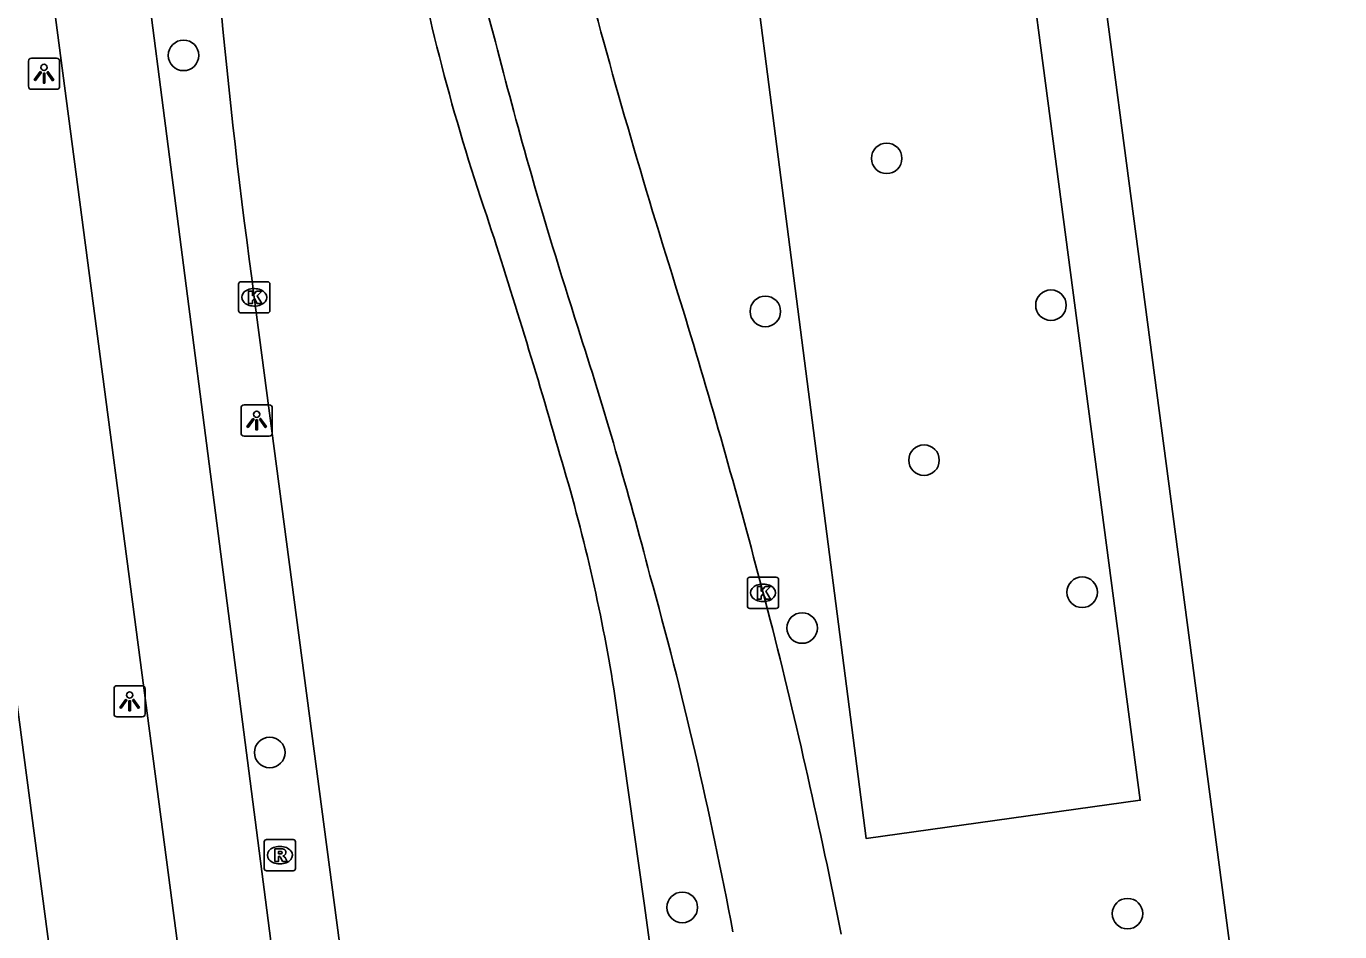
# Model space of a CAD drawing. Extents: x 160557 to 161245, y 385330 to 386505.
# Drawn here: x 161150.08 to 161192.13, y 385784.33 to 385813.31 of the extents above; entities that cross this region are included whole.
import ezdxf

# ---------------------------------------------------------------- set-up
doc = ezdxf.new("R2010")
doc.units = 0
for name, color, linetype in [('IMGEO_Berm_groen', 7, 'Continuous'), ('IMGEO_Boom', 7, 'Continuous'), ('IMGEO_Fietspad_gesloten', 7, 'Continuous'), ('IMGEO_Kolk', 7, 'Continuous'), ('IMGEO_Lichtpunt', 7, 'Continuous'), ('IMGEO_OVBaan_gesloten', 7, 'Continuous'), ('IMGEO_Rijbaan_regionaal_gesloten', 7, 'Continuous'), ('IMGEO_Rioolput', 7, 'Continuous'), ('IMGEO_Voetpad_open', 7, 'Continuous')]:
    doc.layers.add(name, color=color, linetype=linetype)

msp = doc.modelspace()

# ---------------------------------------------------------------- linework, layer by layer
at = {"layer": 'IMGEO_Berm_groen'}
msp.add_lwpolyline([(161176.794, 385856.248), (161185.746, 385788.543), (161176.97, 385787.315), (161168.216, 385855.075), (161176.794, 385856.248)], dxfattribs=at)
at = {"layer": 'IMGEO_Boom'}
for centre in [(161155.119, 385812.375), (161177.626, 385809.08), (161173.742, 385804.183), (161182.885, 385804.38), (161178.822, 385799.422), (161183.884, 385795.196), (161174.919, 385794.051), (161157.877, 385790.068), (161171.083, 385785.112), (161185.335, 385784.912)]:
    msp.add_circle(centre, 0.489, dxfattribs=at)
at = {"layer": 'IMGEO_Fietspad_gesloten'}
for points in [[(161150.29, 385819.102), (161155.533, 385779.346), (161155.867, 385776.371), (161156.899, 385762.386), (161157.208, 385759.496)], [(161160.791, 385753.141), (161160.025, 385761.199), (161158.851, 385776.764), (161153.599, 385817.399)]]:
    msp.add_lwpolyline(points, dxfattribs=at)
at = {"layer": 'IMGEO_Kolk'}
for p, q in [((161156.956, 385805.133), (161157.808, 385805.133)), ((161156.881, 385804.207), (161156.881, 385805.059)), ((161157.369, 385804.913), (161157.394, 385804.913)), ((161157.882, 385805.059), (161157.882, 385804.207)), ((161157.392, 385804.353), (161157.367, 385804.353)), ((161157.808, 385804.133), (161156.956, 385804.133)), ((161173.167, 385794.753), (161173.167, 385795.605)), ((161173.242, 385795.679), (161174.094, 385795.679)), ((161173.655, 385795.459), (161173.68, 385795.459)), ((161174.168, 385795.605), (161174.168, 385794.753)), ((161174.094, 385794.679), (161173.242, 385794.679)), ((161173.678, 385794.899), (161173.653, 385794.899))]:
    msp.add_line(p, q, dxfattribs=at)
for points in [[(161156.956, 385805.133), (161157.808, 385805.133)], [(161156.881, 385804.207), (161156.881, 385805.059)], [(161157.202, 385804.833), (161157.325, 385804.833), (161157.325, 385804.682), (161157.455, 385804.833), (161157.619, 385804.833), (161157.473, 385804.682), (161157.626, 385804.433), (161157.474, 385804.433), (161157.389, 385804.597), (161157.325, 385804.53), (161157.325, 385804.433), (161157.202, 385804.433), (161157.202, 385804.833)], [(161157.882, 385805.059), (161157.882, 385804.207)], [(161157.808, 385804.133), (161156.956, 385804.133)], [(161173.167, 385794.753), (161173.167, 385795.605)], [(161173.242, 385795.679), (161174.094, 385795.679)], [(161174.168, 385795.605), (161174.168, 385794.753)], [(161173.488, 385795.379), (161173.611, 385795.379), (161173.611, 385795.228), (161173.741, 385795.379), (161173.905, 385795.379), (161173.759, 385795.228), (161173.912, 385794.979), (161173.76, 385794.979), (161173.675, 385795.143), (161173.611, 385795.076), (161173.611, 385794.979), (161173.488, 385794.979), (161173.488, 385795.379)], [(161174.094, 385794.679), (161173.242, 385794.679)]]:
    msp.add_lwpolyline(points, dxfattribs=at)
for centre, start, end in [((161156.958, 385805.057), 91.552, 178.448), ((161156.958, 385805.057), 91.552, 178.448), ((161157.806, 385805.057), 1.552, 88.448), ((161157.806, 385805.057), 1.552, 88.448), ((161156.958, 385804.209), 181.552, 268.448), ((161156.958, 385804.209), 181.552, 268.448), ((161157.806, 385804.209), 271.552, 358.448), ((161157.806, 385804.209), 271.552, 358.448), ((161173.244, 385795.603), 91.552, 178.448), ((161173.244, 385795.603), 91.552, 178.448), ((161174.092, 385795.603), 1.552, 88.448), ((161174.092, 385795.603), 1.552, 88.448), ((161173.244, 385794.755), 181.552, 268.448), ((161173.244, 385794.755), 181.552, 268.448), ((161174.092, 385794.755), 271.552, 358.448), ((161174.092, 385794.755), 271.552, 358.448)]:
    msp.add_arc(centre, 0.0765, start, end, dxfattribs=at)
for centre, major_axis, ratio, start_param, end_param in [((161157.368, 385804.633), (-0.387, 0.002), 0.722429, 4.712389, 7.853982), ((161157.393, 385804.633), (-0.39, 0.002), 0.717154, 1.570796, 4.712389), ((161173.654, 385795.179), (-0.387, 0.002), 0.722429, 4.712389, 7.853982), ((161173.679, 385795.179), (-0.39, 0.002), 0.717154, 1.570796, 4.712389)]:
    msp.add_ellipse(centre, major_axis=major_axis, ratio=ratio, start_param=start_param, end_param=end_param, dxfattribs=at)
at = {"layer": 'IMGEO_Lichtpunt'}
for p, q in [((161151.056, 385812.287), (161150.248, 385812.287)), ((161151.056, 385812.287), (161150.248, 385812.287)), ((161150.154, 385812.192), (161150.154, 385811.385)), ((161150.154, 385812.192), (161150.154, 385811.385)), ((161151.15, 385811.385), (161151.15, 385812.192)), ((161151.15, 385811.385), (161151.15, 385812.192)), ((161150.248, 385811.291), (161151.056, 385811.291)), ((161150.248, 385811.291), (161151.056, 385811.291)), ((161156.961, 385801.094), (161156.961, 385800.287)), ((161156.961, 385801.094), (161156.961, 385800.287)), ((161157.863, 385801.189), (161157.055, 385801.189)), ((161157.863, 385801.189), (161157.055, 385801.189)), ((161157.957, 385800.287), (161157.957, 385801.094)), ((161157.957, 385800.287), (161157.957, 385801.094)), ((161157.055, 385800.193), (161157.863, 385800.193)), ((161157.055, 385800.193), (161157.863, 385800.193)), ((161152.893, 385792.11), (161152.893, 385791.303)), ((161152.893, 385792.11), (161152.893, 385791.303)), ((161153.795, 385792.205), (161152.987, 385792.205)), ((161153.795, 385792.205), (161152.987, 385792.205)), ((161153.889, 385791.303), (161153.889, 385792.11)), ((161153.889, 385791.303), (161153.889, 385792.11)), ((161152.987, 385791.209), (161153.795, 385791.209)), ((161152.987, 385791.209), (161153.795, 385791.209))]:
    msp.add_line(p, q, dxfattribs=at)
for points in [[(161150.528, 385811.856), (161150.567, 385811.828), (161150.379, 385811.566), (161150.341, 385811.593), (161150.528, 385811.856)], [(161150.63, 385811.808), (161150.677, 385811.808), (161150.677, 385811.486), (161150.63, 385811.486), (161150.63, 385811.808)], [(161150.74, 385811.828), (161150.778, 385811.855), (161150.965, 385811.593), (161150.926, 385811.565), (161150.74, 385811.828)], [(161157.335, 385800.758), (161157.374, 385800.73), (161157.186, 385800.468), (161157.148, 385800.495), (161157.335, 385800.758)], [(161157.437, 385800.71), (161157.484, 385800.71), (161157.484, 385800.388), (161157.437, 385800.388), (161157.437, 385800.71)], [(161157.547, 385800.73), (161157.585, 385800.757), (161157.772, 385800.495), (161157.733, 385800.467), (161157.547, 385800.73)], [(161153.267, 385791.774), (161153.306, 385791.746), (161153.118, 385791.484), (161153.08, 385791.511), (161153.267, 385791.774)], [(161153.369, 385791.726), (161153.416, 385791.726), (161153.416, 385791.404), (161153.369, 385791.404), (161153.369, 385791.726)], [(161153.479, 385791.746), (161153.517, 385791.773), (161153.704, 385791.511), (161153.665, 385791.483), (161153.479, 385791.746)]]:
    msp.add_lwpolyline(points, dxfattribs=at)
for centre in [(161150.653, 385811.99), (161157.46, 385800.892), (161153.392, 385791.908)]:
    msp.add_circle(centre, 0.0994, dxfattribs=at)
for centre, start, end in [((161150.248, 385812.192), 90, 180), ((161150.248, 385812.192), 90, 180), ((161151.056, 385812.192), 0, 90), ((161151.056, 385812.192), 0, 90), ((161150.248, 385811.385), 180, 270), ((161150.248, 385811.385), 180, 270), ((161151.056, 385811.385), 270, 0), ((161151.056, 385811.385), 270, 360), ((161157.055, 385801.094), 90, 180), ((161157.055, 385801.094), 90, 180), ((161157.863, 385801.094), 0, 90), ((161157.863, 385801.094), 0, 90), ((161157.055, 385800.287), 180, 270), ((161157.055, 385800.287), 180, 270), ((161157.863, 385800.287), 270, 0), ((161157.863, 385800.287), 270, 360), ((161152.987, 385792.11), 90, 180), ((161152.987, 385792.11), 90, 180), ((161153.795, 385792.11), 0, 90), ((161153.795, 385792.11), 0, 90), ((161152.987, 385791.303), 180, 270), ((161152.987, 385791.303), 180, 270), ((161153.795, 385791.303), 270, 0), ((161153.795, 385791.303), 270, 360)]:
    msp.add_arc(centre, 0.0946, start, end, dxfattribs=at)
at = {"layer": 'IMGEO_OVBaan_gesloten'}
msp.add_lwpolyline([(161171.762, 385911.427), (161191.085, 385765.148), (161192.123, 385757.419), (161192.129, 385757.369)], dxfattribs=at)
at = {"layer": 'IMGEO_Rijbaan_regionaal_gesloten'}
for points in [[(161163.628, 385818.238), (161163.883, 385817.258), (161165.106, 385812.806)], [(161157.382, 385804.633), (161163.307, 385759.771), (161163.452, 385758.522), (161164.132, 385753.535)], [(161173.899, 385794.318), (161173.668, 385795.179), (161173.368, 385796.323)], [(161173.94, 385754.892), (161171.633, 385772.262), (161169.863, 385785.251), (161168.893, 385792.102)]]:
    msp.add_lwpolyline(points, dxfattribs=at)
for centre, radius, start, end in [((161373.346, 385834.244), 217.984, 182.61838, 187.80728), ((161228.023, 385828.8), 66.776, 190.23804, 198.83907), ((161385.188, 385872.421), 224.673, 194.58299, 197.45459), ((161312.553, 385850.337), 152.149, 194.28078, 195.82506), ((161313.542, 385850.717), 153.203, 195.86099, 197.87921), ((160952.582, 385738.008), 223.248, 16.01286, 18.06511), ((160950.202, 385736.756), 230.979, 14.94484, 17.19263), ((161029.445, 385759.13), 145.291, 14.59326, 17.85679), ((161111.472, 385782.821), 58.166, 9.18119, 16.75775), ((161038.221, 385759.068), 136.833, 10.64072, 15.54439), ((160989.517, 385747.483), 190.237, 11.14624, 14.25247)]:
    msp.add_arc(centre, radius, start, end, dxfattribs=at)
at = {"layer": 'IMGEO_Rioolput'}
for p, q in [((161157.701, 385786.358), (161157.701, 385787.21)), ((161157.776, 385787.284), (161158.628, 385787.284)), ((161158.189, 385787.064), (161158.214, 385787.064)), ((161158.702, 385787.21), (161158.702, 385786.358)), ((161158.628, 385786.284), (161157.776, 385786.284)), ((161158.212, 385786.504), (161158.187, 385786.504))]:
    msp.add_line(p, q, dxfattribs=at)
for points in [[(161157.701, 385786.358), (161157.701, 385787.21)], [(161157.776, 385787.284), (161158.628, 385787.284)], [(161158.702, 385787.21), (161158.702, 385786.358)], [(161158.29, 385786.982), (161158.038, 385786.984), (161158.038, 385786.584)], [(161158.038, 385786.584), (161158.162, 385786.584), (161158.162, 385786.746), (161158.173, 385786.746)], [(161158.216, 385786.903), (161158.162, 385786.903), (161158.162, 385786.822)], [(161158.162, 385786.822), (161158.214, 385786.822)], [(161158.22, 385786.717), (161158.291, 385786.584), (161158.431, 385786.584), (161158.366, 385786.71)], [(161158.628, 385786.284), (161157.776, 385786.284)]]:
    msp.add_lwpolyline(points, dxfattribs=at)
for centre, radius, start, end in [((161157.778, 385787.208), 0.0765, 91.552, 178.448), ((161157.778, 385787.208), 0.0765, 91.552, 178.448), ((161158.626, 385787.208), 0.0765, 1.552, 88.448), ((161158.626, 385787.208), 0.0765, 1.552, 88.448), ((161158.172, 385786.693), 0.0533, 26.0293, 88.6989), ((161158.198, 385787.011), 0.19, 274.7715, 282.9687), ((161158.222, 385786.807), 0.0964, 77.0061, 93.1865), ((161158.236, 385786.864), 0.0378, 276.6634, 79.6772), ((161158.289, 385786.872), 0.109, 350.3612, 89.416), ((161158.287, 385786.872), 0.112, 277.5842, 350.9817), ((161158.271, 385786.657), 0.108, 29.5134, 73.7905), ((161157.778, 385786.36), 0.0765, 181.552, 268.448), ((161157.778, 385786.36), 0.0765, 181.552, 268.448), ((161158.626, 385786.36), 0.0765, 271.552, 358.448), ((161158.626, 385786.36), 0.0765, 271.552, 358.448)]:
    msp.add_arc(centre, radius, start, end, dxfattribs=at)
for centre, major_axis, ratio, start_param, end_param in [((161158.188, 385786.784), (-0.387, 0.002), 0.722429, 4.712389, 7.853982), ((161158.213, 385786.784), (-0.39, 0.002), 0.717154, 1.570796, 4.712389)]:
    msp.add_ellipse(centre, major_axis=major_axis, ratio=ratio, start_param=start_param, end_param=end_param, dxfattribs=at)
at = {"layer": 'IMGEO_Voetpad_open'}
msp.add_lwpolyline([(161148.879, 385798.46), (161154.49, 385756.093), (161154.731, 385754.485), (161155.155, 385751.183)], dxfattribs=at)

doc.saveas('drawing.dxf')
